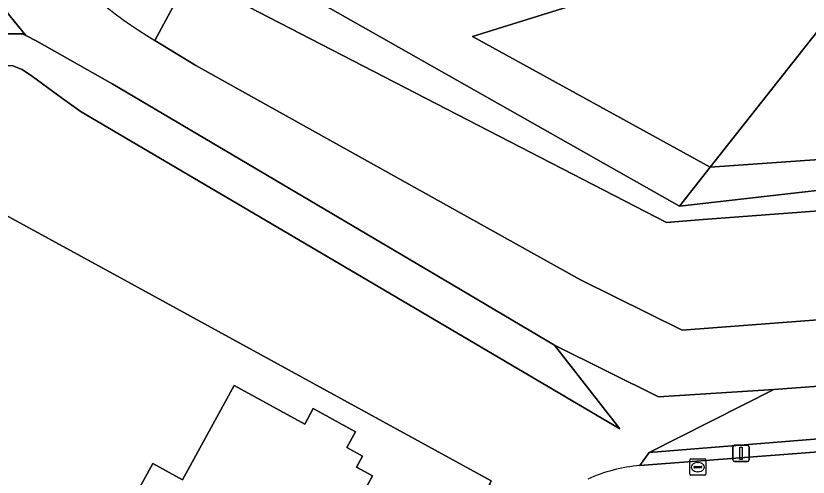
# Model space of a CAD drawing. Extents: x 160455 to 162082, y 388339 to 389736.
# Drawn here: x 160564.49 to 160613.15, y 389487.89 to 389516.22 of the extents above; entities that cross this region are included whole.
import ezdxf

# ---------------------------------------------------------------- set-up
doc = ezdxf.new("R2010")
doc.units = 0
for name, color, linetype in [('IMGEO_Erf', 7, 'Continuous'), ('IMGEO_Gemengd_bos', 7, 'Continuous'), ('IMGEO_Groenvoorziening', 7, 'Continuous'), ('IMGEO_Kolk', 7, 'Continuous'), ('IMGEO_Lichtmast', 7, 'Continuous'), ('IMGEO_Oever', 7, 'Continuous'), ('IMGEO_Pand', 7, 'Continuous'), ('IMGEO_Rijbaan_lokaal_gesloten', 7, 'Continuous'), ('IMGEO_Stuw', 7, 'Continuous'), ('IMGEO_Waterloop', 7, 'Continuous')]:
    doc.layers.add(name, color=color, linetype=linetype)

msp = doc.modelspace()

# ---------------------------------------------------------------- linework, layer by layer
at = {"layer": 'IMGEO_Erf'}
msp.add_lwpolyline([(160559.368, 389425.085), (160585.436, 389472.818), (160589.284, 389479.655), (160593.574, 389487.437), (160593.673, 389487.668), (160571.135, 389500), (160561.829, 389505.092), (160559.053, 389500), (160545.372, 389474.909), (160548.239, 389473.327), (160549.779, 389472.478), (160548.317, 389469.827), (160546.561, 389470.795), (160545.592, 389469.04), (160542.941, 389470.502), (160542.252, 389469.274), (160528.078, 389444.185), (160530.953, 389442.595), (160528.752, 389438.614), (160525.877, 389440.204), (160522.927, 389434.995)], dxfattribs=at)
msp.add_lwpolyline([(160570.299, 389484.005), (160572.889, 389488.737), (160574.73, 389487.73), (160577.896, 389493.514), (160582.225, 389491.144), (160582.753, 389492.108), (160585.35, 389490.678), (160584.818, 389489.716), (160585.78, 389489.183), (160585.408, 389488.51), (160586.388, 389487.968), (160584.609, 389484.708), (160583.646, 389485.255), (160582.612, 389483.433), (160584.26, 389482.497), (160581.683, 389477.773), (160577.298, 389480.174)], close=True, dxfattribs=at)
at = {"layer": 'IMGEO_Gemengd_bos'}
msp.add_lwpolyline([(160627.75, 389533.055), (160624.157, 389529.764), (160618.966, 389525.802), (160613.389, 389522.405), (160607.487, 389519.61), (160592.538, 389514.958), (160607.13, 389506.932)], close=True, dxfattribs=at)
for points in [[(160627.75, 389533.055), (160607.13, 389506.932), (160681.937, 389512.184), (160681.818, 389516.796), (160658.629, 389518.068), (160657.893, 389518.108)], [(160576.954, 389520.565), (160605.238, 389504.535), (160607.13, 389506.932), (160592.538, 389514.958), (160607.487, 389519.61)]]:
    msp.add_lwpolyline(points, dxfattribs=at)
at = {"layer": 'IMGEO_Groenvoorziening'}
for points in [[(160568.495, 389510.326), (160567.346, 389511.139), (160565.507, 389512.486), (160564.875, 389512.932), (160564.306, 389513.148), (160563.797, 389513.163), (160562.858, 389512.932), (160562.673, 389513.487), (160562.943, 389514.426), (160563.312, 389514.904), (160564.021, 389515.119), (160564.891, 389515.119), (160565.1, 389515.015), (160560.26, 389520.957)], [(160553.892, 389517.123), (160549.966, 389515.354), (160548.562, 389514.721), (160556.535, 389507.899), (160561.829, 389505.092), (160571.135, 389500), (160593.673, 389487.668), (160593.574, 389487.437), (160594.539, 389486.931), (160594.671, 389487.188), (160596.832, 389485.984)], [(160681.937, 389512.184), (160607.13, 389506.932), (160605.238, 389504.535), (160621.404, 389506.376), (160661.358, 389509.016)], [(160602.807, 389488.614), (160603.378, 389489.398), (160611.034, 389493.284), (160603.947, 389492.832), (160597.563, 389495.992), (160601.572, 389490.855), (160586.037, 389500), (160568.495, 389510.326)], [(160726.418, 389501.849), (160701.509, 389500), (160611.034, 389493.284), (160603.378, 389489.398), (160726.524, 389499.343)], [(160726.524, 389499.343), (160603.378, 389489.398), (160602.807, 389488.614), (160726.556, 389498.07)]]:
    msp.add_lwpolyline(points, dxfattribs=at)
msp.add_lwpolyline([(160570.446, 389512.027), (160565.784, 389514.673), (160565.1, 389515.015), (160564.891, 389515.119), (160564.021, 389515.119), (160563.312, 389514.904), (160562.943, 389514.426), (160562.673, 389513.487), (160562.858, 389512.932), (160563.797, 389513.163), (160564.306, 389513.148), (160564.875, 389512.932), (160565.507, 389512.486), (160567.346, 389511.139), (160568.495, 389510.326), (160586.037, 389500), (160601.572, 389490.855), (160597.563, 389495.992), (160590.785, 389500)], close=True, dxfattribs=at)
msp.add_arc((160603.828, 389478.203), 10.461, 95.5991, 113.7768, dxfattribs=at)
at = {"layer": 'IMGEO_Kolk'}
for p, q in [((160605.947, 389489.008), (160606.799, 389489.008)), ((160605.872, 389488.082), (160605.872, 389488.934)), ((160606.131, 389488.502), (160606.131, 389488.514)), ((160606.174, 389488.551), (160606.572, 389488.551)), ((160606.36, 389488.788), (160606.385, 389488.788)), ((160606.615, 389488.514), (160606.615, 389488.502)), ((160606.873, 389488.934), (160606.873, 389488.082)), ((160606.799, 389488.008), (160605.947, 389488.008)), ((160606.569, 389488.465), (160606.171, 389488.465)), ((160606.383, 389488.228), (160606.358, 389488.228))]:
    msp.add_line(p, q, dxfattribs=at)
for points in [[(160605.947, 389489.008), (160606.799, 389489.008)], [(160605.872, 389488.082), (160605.872, 389488.934)], [(160606.873, 389488.934), (160606.873, 389488.082)], [(160606.799, 389488.008), (160605.947, 389488.008)]]:
    msp.add_lwpolyline(points, dxfattribs=at)
for centre, radius, start, end in [((160605.949, 389488.932), 0.0765, 91.552, 178.448), ((160605.949, 389488.932), 0.0765, 91.552, 178.448), ((160606.797, 389488.932), 0.0765, 1.552, 88.448), ((160606.797, 389488.932), 0.0765, 1.552, 88.448), ((160606.171, 389488.511), 0.0403, 85.8775, 175.7526), ((160606.168, 389488.501), 0.0366, 178.938, 274.7102), ((160606.572, 389488.508), 0.043, 264.8664, 352.4533), ((160606.576, 389488.513), 0.0386, 1.7309, 96.639), ((160605.949, 389488.084), 0.0765, 181.552, 268.448), ((160605.949, 389488.084), 0.0765, 181.552, 268.448), ((160606.797, 389488.084), 0.0765, 271.552, 358.448), ((160606.797, 389488.084), 0.0765, 271.552, 358.448)]:
    msp.add_arc(centre, radius, start, end, dxfattribs=at)
for centre, major_axis, ratio, start_param, end_param in [((160606.359, 389488.508), (-0.387, 0.002), 0.722429, 4.712389, 7.853982), ((160606.384, 389488.508), (-0.39, 0.002), 0.717154, 1.570796, 4.712389)]:
    msp.add_ellipse(centre, major_axis=major_axis, ratio=ratio, start_param=start_param, end_param=end_param, dxfattribs=at)
at = {"layer": 'IMGEO_Lichtmast'}
for p, q in [((160608.532, 389488.953), (160608.532, 389489.753)), ((160608.532, 389489.753), (160608.532, 389488.953)), ((160608.632, 389489.853), (160609.422, 389489.853)), ((160609.422, 389489.853), (160608.632, 389489.853)), ((160609.522, 389489.753), (160609.522, 389488.953)), ((160609.522, 389488.953), (160609.522, 389489.753)), ((160609.422, 389488.853), (160608.632, 389488.853)), ((160608.632, 389488.853), (160609.422, 389488.853))]:
    msp.add_line(p, q, dxfattribs=at)
msp.add_lwpolyline([(160608.952, 389489.728), (160609.102, 389489.728), (160609.102, 389488.978), (160608.952, 389488.978), (160608.952, 389489.728)], dxfattribs=at)
for centre, start, end in [((160608.632, 389489.753), 90, 180), ((160608.632, 389489.753), 90, 180), ((160609.422, 389489.753), 0, 90), ((160609.422, 389489.753), 360, 90), ((160608.632, 389488.953), 180, 270), ((160608.632, 389488.953), 180, 270), ((160609.422, 389488.953), 270, 0), ((160609.422, 389488.953), 270, 0)]:
    msp.add_arc(centre, 0.1, start, end, dxfattribs=at)
at = {"layer": 'IMGEO_Oever'}
for points in [[(160661.358, 389509.016), (160621.404, 389506.376), (160605.238, 389504.535), (160576.954, 389520.565), (160575.099, 389521.705), (160568.958, 389527.682), (160566.203, 389525.552), (160570.044, 389521.778), (160575.221, 389518.779), (160577.465, 389517.479), (160604.45, 389503.537), (160606.701, 389503.706), (160683.051, 389509.434)], [(160563.77, 389523.671), (160560.26, 389520.957), (160565.1, 389515.015), (160565.784, 389514.673), (160570.446, 389512.027), (160590.785, 389500), (160597.563, 389495.992), (160603.947, 389492.832), (160611.034, 389493.284), (160701.509, 389500), (160726.418, 389501.849)], [(160721.224, 389505.673), (160683.672, 389502.79), (160646.057, 389500), (160605.401, 389496.91), (160599.164, 389500), (160575.539, 389513.173), (160573.024, 389514.705)]]:
    msp.add_lwpolyline(points, dxfattribs=at)
msp.add_arc((160587.472, 389538.917), 28.195, 220.012, 239.1747, dxfattribs=at)
at = {"layer": 'IMGEO_Pand'}
msp.add_lwpolyline([(160582.753, 389492.108), (160582.225, 389491.144), (160577.896, 389493.514), (160574.73, 389487.73), (160572.889, 389488.737), (160570.299, 389484.005), (160577.298, 389480.174), (160581.683, 389477.773), (160584.26, 389482.497), (160582.612, 389483.433), (160583.646, 389485.255), (160584.609, 389484.708), (160586.388, 389487.968), (160585.408, 389488.51), (160585.78, 389489.183), (160584.818, 389489.716), (160585.35, 389490.678)], close=True, dxfattribs=at)
at = {"layer": 'IMGEO_Rijbaan_lokaal_gesloten'}
msp.add_lwpolyline([(160726.556, 389498.07), (160602.807, 389488.614)], dxfattribs=at)
msp.add_arc((160603.828, 389478.203), 10.461, 95.5991, 113.7768, dxfattribs=at)
at = {"layer": 'IMGEO_Stuw'}
msp.add_lwpolyline([(160573.024, 389514.705), (160575.221, 389518.779), (160575.407, 389519.123)], dxfattribs=at)
at = {"layer": 'IMGEO_Waterloop'}
msp.add_lwpolyline([(160573.024, 389514.705), (160575.221, 389518.779), (160570.044, 389521.778), (160566.203, 389525.552)], dxfattribs=at)
msp.add_lwpolyline([(160683.051, 389509.434), (160606.701, 389503.706), (160604.45, 389503.537), (160577.465, 389517.479), (160575.221, 389518.779), (160573.024, 389514.705), (160575.539, 389513.173), (160599.164, 389500), (160605.401, 389496.91), (160646.057, 389500), (160683.672, 389502.79)], close=True, dxfattribs=at)
msp.add_arc((160587.472, 389538.917), 28.195, 220.012, 239.1747, dxfattribs=at)

doc.saveas('drawing.dxf')
